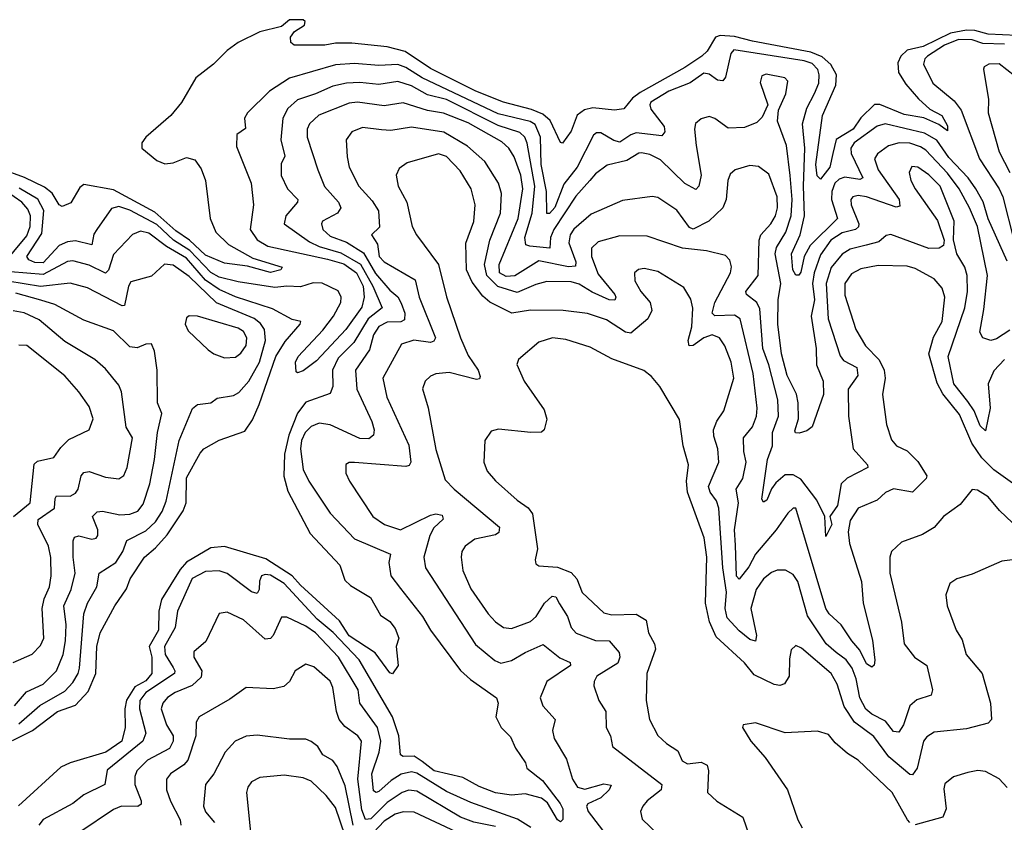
# Model space of a CAD drawing. Extents: x 1443846 to 1577407, y 839182 to 927291.
# Tile 258 of 535: x 1508099 to 1511734, y 911465 to 914429. Entities that reach past the tile are written whole.
import ezdxf

# ---------------------------------------------------------------- set-up
doc = ezdxf.new("R2010")
doc.units = 0

msp = doc.modelspace()

# ---------------------------------------------------------------- linework, layer by layer
at = {"layer": '0CON20XD'}
for points in [[(1511780.7, 914370.7), (1511675, 914375.6), (1511625, 914389.8), (1511595, 914391.1), (1511535, 914379.3), (1511435, 914330.4), (1511375, 914317.1), (1511352.3, 914295), (1511340.7, 914269.3), (1511343.9, 914233.9), (1511370.6, 914190.6), (1511417.5, 914137.5), (1511459.3, 914099.3), (1511503.2, 914075), (1511525, 914036.7), (1511525, 914019.2), (1511492.3, 914042.3), (1511436.7, 914066.7), (1511365, 914079.5), (1511275, 914116.1), (1511255, 914116.5), (1511205, 914067), (1511176.2, 914025), (1511113.6, 913986.4), (1511101.6, 913935), (1511090.5, 913885), (1511055, 913840), (1511042.8, 913852.8), (1511037.9, 913895), (1511063, 914075), (1511112.1, 914187.9), (1511114.3, 914225), (1511094.2, 914264.2), (1511061.5, 914291.5), (1511019.3, 914309.3), (1510805, 914349.5), (1510737.5, 914367.5), (1510685, 914370.2), (1510667.4, 914365), (1510636.6, 914313.4), (1510617.3, 914295), (1510555, 914252.6), (1510389.5, 914160.5), (1510361.1, 914138.9), (1510329.7, 914100.3), (1510295.3, 914094.7), (1510215, 914103.5), (1510183.9, 914096.1), (1510157, 914077), (1510135, 914017.1), (1510103, 913973), (1510095, 913976.2), (1510057.1, 914057.1), (1510030.8, 914080.9), (1509988.1, 914098.1), (1509885.6, 914125), (1509782.5, 914165), (1509615, 914248.4), (1509521.5, 914311.5), (1509455, 914328.7), (1509325, 914342.9), (1509265, 914342.4), (1509225, 914334.7), (1509112.5, 914335), (1509100, 914345), (1509098.8, 914365), (1509113.8, 914385), (1509150.5, 914409.5), (1509152.6, 914422.6), (1509145, 914428.7), (1509095, 914429.2), (1509065.8, 914404.2), (1508985, 914384.8), (1508904.8, 914345), (1508865.2, 914315)], [(1511735, 914339.1), (1511655, 914340.7), (1511615.1, 914354.9), (1511565.7, 914355.7), (1511513.7, 914335), (1511450.7, 914295), (1511441, 914285), (1511436.2, 914265), (1511470, 914195), (1511549.7, 914129.7), (1511575.2, 914095), (1511642.5, 913915), (1511714.8, 913805), (1511728.4, 913775), (1511769.2, 913615)], [(1508865.2, 914315), (1508813.7, 914265), (1508749, 914215), (1508696.6, 914123.4), (1508656.7, 914075), (1508564.3, 913995), (1508550.2, 913975), (1508549.7, 913955), (1508605, 913909), (1508635, 913896.4), (1508665, 913900.7), (1508715, 913920.8), (1508745, 913912), (1508768.3, 913878.3), (1508784.4, 913835), (1508802.2, 913695), (1508823.2, 913645), (1508869.4, 913599.4), (1508959, 913549), (1509068, 913515), (1509062.9, 913505), (1509025, 913495.2), (1508939.2, 913519.2), (1508855, 913530.3), (1508785, 913559.2), (1508725.1, 913615.1), (1508675, 913649.3), (1508598.1, 913718.1), (1508445, 913801.5), (1508335, 913820.4), (1508320.4, 913809.6), (1508287.6, 913752.4), (1508255, 913739.2), (1508245, 913745.7), (1508218, 913788), (1508190.5, 913810.5), (1508116.9, 913846.9), (1508028.6, 913878.6)], [(1511745, 913537.1), (1511675, 913694), (1511656.6, 913756.6), (1511629.3, 913805), (1511601.1, 913845), (1511530, 913920), (1511485, 913984), (1511439.9, 914009.9), (1511294.8, 914045.2), (1511265, 914036.1), (1511179.8, 913975), (1511167.9, 913955), (1511169.2, 913935), (1511212.1, 913845), (1511200.7, 913839.3), (1511145, 913847.9), (1511125, 913840.8), (1511109.1, 913825), (1511097.2, 913795), (1511095.6, 913765.6), (1511118.3, 913695), (1511017.6, 913595), (1510994.9, 913555.1), (1510982.8, 913497.2), (1510975, 913485.9), (1510965, 913485.3), (1510953.4, 913505), (1510949, 913565), (1510980, 913635), (1510997, 913705), (1510992.3, 913815), (1510997.6, 913955), (1510988.7, 914045), (1511005, 914102.9), (1511033.6, 914156.4), (1511049, 914195), (1511050.6, 914225), (1511045.2, 914245), (1511025, 914267.2), (1510995, 914277.5), (1510735, 914317.9), (1510725, 914304.2), (1510705, 914217.1), (1510695, 914203.8), (1510675, 914206.4), (1510645, 914228), (1510625, 914231.9), (1510573.9, 914196.1), (1510495, 914165.6), (1510429.3, 914125), (1510424.8, 914115), (1510429.3, 914099.3), (1510478.1, 914035), (1510480.8, 914015), (1510470, 914000), (1510375, 914010.8), (1510355, 914004.4), (1510315, 913977), (1510292.8, 913982.8), (1510245, 914010.8), (1510228.8, 914011.2), (1510216.8, 914003.2), (1510156.8, 913885), (1510108.1, 913821.9), (1510075, 913735.9), (1510055, 913713.4), (1510045, 913713.8), (1510043.3, 913795), (1510024.1, 913895), (1510022, 913995), (1510002.2, 914042.2), (1509983.2, 914053.2), (1509865, 914081.4), (1509584.3, 914214.3), (1509525, 914252.4), (1509495, 914263.2), (1509425, 914260.2), (1509335, 914267.8), (1509265, 914262.2), (1509095, 914213.5), (1509020.8, 914165), (1508940, 914085), (1508928.9, 914065), (1508932.9, 914027.1), (1508900.6, 914005), (1508899.1, 913960.9), (1508953.3, 913825), (1508962.5, 913745), (1508949.4, 913655), (1508975, 913616.1), (1509015, 913592.3), (1509235.2, 913545.2), (1509295, 913527.1), (1509342.7, 913495), (1509367.2, 913445), (1509370.6, 913405), (1509362, 913368), (1509302.4, 913285), (1509195, 913169.3), (1509145, 913132.5), (1509125, 913125.6), (1509119.1, 913129.1), (1509117.1, 913165), (1509126.4, 913185), (1509217.8, 913282.2), (1509257.3, 913335), (1509284.7, 913385), (1509285.2, 913405), (1509275, 913427.5), (1509215.7, 913455.7)], [(1511771.4, 914221.4), (1511715, 914265.6), (1511677.5, 914265), (1511660, 914255), (1511657, 914247)], [(1511657, 914247), (1511675.4, 914135), (1511674.6, 914085.4), (1511715, 913941.1), (1511754.8, 913865)], [(1511755, 913283.2), (1511705, 913250.7), (1511685, 913244.4), (1511655.4, 913255), (1511643.5, 913275), (1511659, 913359), (1511672.2, 913485), (1511634.9, 913665), (1511606.2, 913735), (1511568, 913805), (1511525, 913862.5), (1511445, 913947), (1511425, 913960), (1511385, 913972.9), (1511345.8, 913974.2), (1511307.1, 913962.9), (1511265.8, 913934.3), (1511255.3, 913915), (1511268.9, 913875), (1511346.6, 913765), (1511348.8, 913741.2), (1511335, 913737.3), (1511224.8, 913775.2), (1511195, 913780), (1511174.5, 913775.5), (1511168.1, 913765), (1511168.4, 913745), (1511196.5, 913675), (1511195.9, 913664.1), (1511185, 913654.2), (1511135, 913641.6), (1511094.1, 913615), (1511055, 913561.2), (1511031.7, 913495), (1511025.6, 913455), (1511033.8, 913395), (1511021.2, 913335), (1511039.4, 913215), (1511040.4, 913155), (1511065.9, 913095), (1511067.1, 913045), (1511024.5, 912925.5), (1511005, 912910.8), (1510977.2, 912902.8), (1510963.8, 912903.8), (1510960.9, 912910.9), (1510974.3, 912955), (1510973.6, 913015), (1510966.7, 913046.7), (1510932.7, 913115), (1510911.6, 913195), (1510898.4, 913305), (1510898.8, 913395), (1510908.8, 913455), (1510887.8, 913565), (1510892.6, 913587.4), (1510927.6, 913645), (1510947.3, 913705), (1510950.6, 913765), (1510943.5, 913853.5), (1510929.5, 913965), (1510896.5, 914055), (1510900, 914095), (1510927.3, 914155), (1510935, 914202.5), (1510923.3, 914215), (1510855, 914228.2), (1510838.5, 914221.5), (1510833.2, 914196.8), (1510861.2, 914115), (1510840.7, 914069.3), (1510820.4, 914049.6), (1510775, 914030.8), (1510715, 914028.5), (1510665, 914064.4), (1510645, 914071.1), (1510615, 914063.1), (1510594.5, 914045.5), (1510590.5, 914025), (1510596.5, 913965), (1510615.3, 913855), (1510605.8, 913814.2), (1510595, 913802.5), (1510555, 913824.6), (1510465, 913911.9), (1510425, 913931.2), (1510395, 913937.3), (1510385, 913936.9), (1510340.7, 913909.3), (1510268, 913892), (1510225, 913859.6), (1510204.2, 913835.8), (1510152.7, 913777.3), (1510071.5, 913655), (1510059, 913625), (1510056.2, 913585), (1509982.6, 913592.6), (1509967.4, 913597.4), (1509964, 913625), (1509990.7, 913715), (1510000.8, 913815), (1509972.9, 913972.9), (1509963.3, 913995), (1509945, 914012.7), (1509865, 914038.8), (1509675, 914134.6), (1509605, 914152.3), (1509545, 914184.8), (1509495, 914201.2), (1509425, 914189.6), (1509355, 914197.3), (1509305, 914195.2), (1509255, 914184), (1509191.4, 914155), (1509125, 914133.2), (1509088.6, 914101.4), (1509070, 914065), (1509063, 913985), (1509077.1, 913925), (1509063.6, 913896.4), (1509063.6, 913853.6), (1509087.9, 913805), (1509126.2, 913765), (1509124, 913755), (1509080.8, 913705), (1509074.6, 913675), (1509168.7, 913608.7), (1509205, 913591.7), (1509285, 913568.3), (1509357, 913527), (1509402.7, 913445), (1509436.8, 913365), (1509385, 913324.8), (1509332.5, 913237.5), (1509275, 913178.8), (1509253.1, 913135), (1509255.2, 913074.8), (1509245, 913048.5), (1509155, 913016.4), (1509125, 912976.6), (1509092.1, 912895), (1509076, 912825), (1509073.7, 912743.7), (1509088.8, 912688.8), (1509171.6, 912531.6), (1509281.1, 912415), (1509299.6, 912359.6), (1509319.9, 912339.9), (1509393.6, 912295), (1509430.4, 912230.4), (1509465, 912206.9), (1509485, 912180.8), (1509498.1, 912145), (1509489.2, 912115), (1509496, 912045), (1509475, 912013.3), (1509465, 912017.5), (1509410.9, 912090.9), (1509315, 912153.5), (1509279.2, 912209.2), (1509135, 912340.8), (1509105.2, 912375), (1509008.1, 912438.1), (1508855, 912484), (1508805, 912478.5), (1508714.2, 912425.8), (1508690.6, 912399.4), (1508621.9, 912288.1), (1508612.3, 912245), (1508610.6, 912175), (1508576.4, 912115), (1508586.6, 912075), (1508586, 912015), (1508565, 911987.9), (1508524.2, 911965.8), (1508493.5, 911916.5), (1508486.9, 911885), (1508488.4, 911815), (1508475.6, 911765), (1508416.9, 911725), (1508285, 911685.6), (1508250.9, 911669.1), (1508094.1, 911525.9)], [(1511735, 913174.3), (1511695, 913132.6), (1511674.5, 913085), (1511682.3, 912995), (1511665, 912911.4), (1511645, 912929.2), (1511622.5, 912985), (1511599.4, 913019.4), (1511547.8, 913085), (1511526.6, 913185), (1511588.9, 913365), (1511598.1, 913425), (1511597.7, 913485), (1511588.4, 913515), (1511559.5, 913565), (1511546.7, 913616.7), (1511549.7, 913685), (1511497, 913815), (1511455, 913856.8), (1511415, 913884.6), (1511393.2, 913886.8), (1511383.1, 913865), (1511389.7, 913835), (1511405.3, 913805), (1511487.4, 913687.4), (1511512.5, 913615), (1511510, 913595), (1511494.2, 913585.8), (1511455, 913583.9), (1511315, 913636), (1511298.2, 913631.8), (1511271, 913609), (1511223.6, 913596.4), (1511165, 913582.4), (1511135, 913563.8), (1511095, 913514), (1511076.2, 913455), (1511084.2, 913325), (1511128.1, 913188.1), (1511141, 913171), (1511189.6, 913145), (1511193.2, 913115), (1511158.1, 913065), (1511158.9, 912965), (1511175.9, 912845), (1511229.4, 912785), (1511230.8, 912775), (1511153.8, 912736.2), (1511131.5, 912715), (1511118.8, 912635), (1511090, 912595), (1511097.6, 912565), (1511075, 912521.4), (1511071.8, 912595), (1511042.4, 912655), (1510982.4, 912732.4), (1510955, 912748.3), (1510925, 912748.8), (1510890.4, 912719.6), (1510875, 912696.8), (1510858, 912655), (1510845, 912647.9), (1510838.6, 912658.6), (1510859.3, 912805), (1510878.9, 912855), (1510878.1, 912905), (1510900, 912965), (1510897.8, 913025), (1510864.6, 913155), (1510842.6, 913215), (1510832, 913362), (1510820.2, 913385), (1510782.3, 913415), (1510779.4, 913425), (1510825.8, 913484.2), (1510828.7, 913615), (1510835.8, 913634.2), (1510872.1, 913675), (1510889.8, 913705), (1510897.3, 913735), (1510895.2, 913775), (1510865, 913858.5), (1510826.9, 913886.9), (1510795, 913890.8), (1510740.8, 913875), (1510721.6, 913858.4), (1510713.4, 913835), (1510707.6, 913765), (1510694.7, 913735), (1510643.8, 913685), (1510585, 913655.2), (1510572.3, 913662.3), (1510525, 913725.4), (1510455, 913772.1), (1510433.8, 913776.2), (1510325, 913761.1), (1510208.8, 913711.2), (1510145, 913656), (1510131.7, 913635), (1510126, 913605), (1510152.5, 913535), (1510151, 913519), (1510125, 913516.1), (1510015, 913538.4), (1509927.2, 913482.8), (1509895, 913481.1), (1509870.2, 913495), (1509869.3, 913525), (1509939.1, 913695), (1509956.7, 913805), (1509948.5, 913855), (1509925, 913922.7), (1509905.3, 913955), (1509878.4, 913978.4), (1509755, 914048.9), (1509663.4, 914083.4), (1509605, 914094), (1509515, 914121.9), (1509445, 914111.5), (1509345.7, 914124.3), (1509315, 914120.9), (1509203.7, 914076.3), (1509168.2, 914045), (1509160, 914025), (1509159.7, 913995), (1509199.7, 913875), (1509223.8, 913813.8), (1509275.8, 913755.7), (1509283.9, 913735), (1509272.7, 913715), (1509216.5, 913685), (1509212.5, 913675), (1509218.2, 913655), (1509245, 913629.6), (1509305, 913607.2), (1509367.7, 913567.7), (1509412, 913492), (1509465, 913430), (1509495.4, 913405.4), (1509507, 913383), (1509520.6, 913345), (1509519.5, 913320.5), (1509506.3, 913313.7), (1509455, 913312.6), (1509425, 913296.8), (1509405.6, 913265), (1509389.7, 913210.3), (1509338.6, 913135), (1509344, 913065), (1509399.4, 912945), (1509407.2, 912915), (1509405, 912894.4), (1509388.3, 912881.7), (1509355, 912882.4), (1509245, 912932.8), (1509205, 912939.8), (1509175, 912927.1), (1509153, 912905), (1509139, 912875), (1509135.2, 912845), (1509145, 912767.8), (1509165.9, 912725), (1509245, 912606.5), (1509335, 912512.8), (1509468.1, 912455), (1509461.1, 912425), (1509469.6, 912375), (1509505, 912328.8), (1509585.9, 912225.9), (1509615.2, 912175.2), (1509726.4, 912026.4), (1509763.1, 911993.1), (1509858.8, 911925), (1509865.9, 911905.9), (1509856.2, 911855), (1509876.2, 911815), (1509911.1, 911781.1), (1509929.7, 911739.7), (1509966.5, 911685), (1509971.4, 911665), (1510029.3, 911619.3), (1510094.7, 911535), (1510104, 911515), (1510104.3, 911475.7), (1510095, 911467.1), (1510085, 911474.4), (1510047.6, 911537.6), (1510025, 911554.6), (1509965, 911570.4), (1509915, 911565.5), (1509855, 911574.7), (1509795, 911597.5), (1509735, 911630.5), (1509629.1, 911655), (1509585, 911689.4), (1509555, 911710), (1509515, 911708.7), (1509504.7, 911714.7), (1509498.4, 911785), (1509474.8, 911855), (1509351.7, 912065), (1509256.2, 912166.2), (1509197.2, 912215), (1509075, 912346.8), (1509025, 912377.7), (1509005, 912381.1), (1508991.3, 912375), (1508983.7, 912356.3), (1508982.9, 912325), (1508975, 912310.8), (1508955, 912316.8), (1508865, 912384), (1508835, 912394.2), (1508785, 912391.7), (1508735, 912365.3), (1508681.2, 912245), (1508672.5, 912185), (1508633.5, 912115), (1508635.6, 912085), (1508665, 912037.1), (1508671.9, 912025), (1508670, 912015), (1508565, 911944.8), (1508542.1, 911915), (1508540.6, 911885), (1508564.8, 911795), (1508552.9, 911765), (1508421.7, 911658.3), (1508413.2, 911605), (1508335, 911566.8), (1508295, 911534.3), (1508185, 911475.3), (1508168.9, 911455)], [(1511765, 912717.5), (1511695, 912767.3), (1511650.7, 912810.7), (1511614.9, 912864.9), (1511568.2, 912971.8), (1511507.7, 913047.7), (1511486.9, 913086.9), (1511455.5, 913195), (1511472.8, 913257.2), (1511504.8, 913315), (1511514.8, 913404.8), (1511505, 913438.2), (1511475, 913472.2), (1511405, 913510), (1511375, 913518.6), (1511268.6, 913521.4), (1511205, 913509), (1511169.6, 913490.4), (1511145.8, 913455), (1511145, 913412.5), (1511186.1, 913285), (1511221.8, 913225), (1511272.8, 913172.8), (1511291, 913135), (1511294.7, 913105), (1511284, 913045), (1511299.6, 912935), (1511318, 912878), (1511336.1, 912856.1), (1511375, 912837.2), (1511415, 912797.3), (1511448.2, 912745), (1511445.6, 912735), (1511395, 912684.5), (1511325, 912696.6), (1511295, 912683.9), (1511265, 912654.5), (1511195, 912625.3), (1511165, 912579.4), (1511157.6, 912537.6), (1511162.7, 912495), (1511207.5, 912355), (1511212.8, 912275), (1511247.7, 912137.7), (1511256, 912064), (1511253.8, 912046.2), (1511245, 912037.8), (1511225, 912050.3), (1511201.3, 912101.3), (1511171.2, 912135), (1511132.2, 912195), (1511087.8, 912235), (1511075.8, 912255), (1510965, 912625.8), (1510955, 912626), (1510935, 912607.5), (1510891.3, 912545), (1510815.8, 912455), (1510791.1, 912408.9), (1510755, 912363.5), (1510744.9, 912374.9), (1510741.2, 912488.8), (1510737.6, 912545), (1510753, 912645), (1510744.7, 912695), (1510768.9, 912735), (1510780.8, 912795), (1510772.6, 912835), (1510771.8, 912885), (1510805, 912925.6), (1510819.1, 912965), (1510822.2, 912995), (1510807, 913123), (1510758.4, 913325), (1510738.5, 913338.5), (1510666, 913336), (1510656, 913346), (1510664.8, 913385), (1510722.9, 913495), (1510726.6, 913516.6), (1510721.1, 913541.1), (1510705, 913558.5), (1510635, 913576.2), (1510546.1, 913586.1), (1510415, 913629.3), (1510315, 913630.6), (1510235, 913608.6), (1510210.5, 913585), (1510209.8, 913555), (1510235, 913488.9), (1510295.9, 913415), (1510300.4, 913405), (1510296.4, 913393.6), (1510275, 913395.3), (1510212.5, 913422.5), (1510165, 913453.1), (1510135, 913461.1), (1510045, 913461.9), (1510005, 913451.8), (1509935, 913421.9), (1509863.7, 913443.7), (1509824, 913484), (1509814.6, 913525), (1509834.8, 913615), (1509873.9, 913715), (1509877.2, 913787.2), (1509866, 913825), (1509816.7, 913905), (1509752.7, 913962.7), (1509665, 914013.8), (1509545, 914032.4), (1509469.4, 914020.6), (1509435, 914022.2), (1509365, 914030.6), (1509325.5, 914015), (1509303.8, 913985), (1509307.3, 913922.7), (1509315.4, 913885), (1509350.3, 913815), (1509400.2, 913760.2), (1509423.5, 913723.5), (1509427, 913663), (1509397.5, 913635), (1509420.1, 913600.1), (1509426, 913555), (1509445, 913534.7), (1509558.9, 913468.9), (1509573.1, 913405), (1509633.5, 913255), (1509628, 913242), (1509615, 913237.5), (1509553.9, 913246.1), (1509508.5, 913231.5), (1509439.7, 913105), (1509454.7, 913035), (1509535, 912857.8), (1509542.7, 912795), (1509536.7, 912783.3), (1509525, 912778.7), (1509335, 912794.5), (1509315, 912794.2), (1509303, 912787), (1509303.5, 912755), (1509316.5, 912725), (1509402.7, 912595), (1509445.2, 912565.2), (1509505, 912545.8), (1509615, 912599.2), (1509635, 912604.1), (1509659, 912599), (1509662.9, 912585), (1509627.6, 912552.4), (1509612.6, 912525), (1509591.1, 912445), (1509596.6, 912405), (1509781.9, 912121.9), (1509852.9, 912062.9), (1509875, 912052.5), (1509915, 912063), (1509965, 912092.6), (1510031.5, 912121.5), (1510093.1, 912073.1), (1510131.4, 912055), (1510132.2, 912045), (1510045, 911985.3), (1510020.8, 911925), (1510030.5, 911895), (1510075.6, 911845), (1510065.6, 911805), (1510072.5, 911775), (1510118.2, 911698.2), (1510140, 911625), (1510158.9, 911595), (1510185, 911587.3), (1510255, 911607.1), (1510282.5, 911602.5), (1510275.5, 911585), (1510245, 911555.3), (1510196, 911534), (1510191.5, 911525), (1510197.1, 911505), (1510267, 911415)], [(1509835, 913385.6), (1509808.2, 913408.2), (1509769.8, 913459.8), (1509748.6, 913505), (1509745.8, 913604.2), (1509775, 913683.8), (1509780.5, 913745), (1509765.2, 913805), (1509725, 913871.5), (1509675, 913924.1), (1509645, 913933.4), (1509529.2, 913900.8), (1509499.8, 913880.2), (1509488.9, 913855), (1509496.4, 913815), (1509528, 913755), (1509548.2, 913665), (1509563.8, 913635), (1509644.7, 913524.7), (1509675, 913406), (1509726.2, 913255), (1509755, 913189.5), (1509791.2, 913135), (1509798.3, 913111.7), (1509796.8, 913103.2), (1509785, 913100.6), (1509685, 913125.8), (1509635, 913120.9), (1509615, 913113.1), (1509595.6, 913095), (1509585.5, 913065.5), (1509606.5, 912996.5), (1509635, 912842), (1509670.2, 912730.2), (1509702.5, 912695), (1509870.4, 912555), (1509867.9, 912535), (1509855, 912526.6), (1509778.8, 912511.2), (1509743.3, 912485), (1509731.1, 912465), (1509728.5, 912445), (1509734.8, 912394.8), (1509765, 912327.8), (1509828.9, 912235), (1509855, 912205.5), (1509885.3, 912185.3), (1509915, 912181.1), (1509985, 912207.2), (1510005.2, 912224.8), (1510036.4, 912275), (1510065, 912300), (1510078.1, 912298.1), (1510091.7, 912271.7), (1510121.7, 912225), (1510135.3, 912185), (1510153.4, 912163.4), (1510225, 912136.2), (1510275.7, 912135.7), (1510312.6, 912092.6), (1510315.2, 912075), (1510306.8, 912053.2), (1510230, 912005), (1510219.5, 911985), (1510218.9, 911968.9), (1510237.5, 911915), (1510263.3, 911875), (1510264.5, 911815), (1510280, 911785), (1510287.1, 911745), (1510469.5, 911605), (1510467.8, 911585), (1510415.5, 911545), (1510400, 911525), (1510391.1, 911505), (1510397.2, 911477.2), (1510455, 911421.8)], [(1508029.2, 913515), (1508125, 913630.7), (1508137, 913665), (1508139, 913705), (1508129.2, 913729.2), (1508106.5, 913755), (1508050, 913795)], [(1509215.7, 913455.7), (1509182.2, 913457.8), (1509135, 913442.5), (1509085.6, 913445.6), (1509040.3, 913440.3), (1508905, 913460.9), (1508835, 913478.8), (1508805, 913495.9), (1508727.1, 913577.1), (1508666.2, 913615), (1508605, 913672.8), (1508505, 913725.5), (1508465, 913739.7), (1508438, 913732), (1508382.9, 913655), (1508372.9, 913637.1), (1508365, 913597.8), (1508305, 913612), (1508275, 913608.9), (1508244.9, 913595.1), (1508185, 913531.8), (1508155, 913532.8), (1508132.6, 913542.6), (1508124.4, 913555), (1508180.9, 913639.1), (1508188.3, 913725), (1508165.9, 913765.9), (1508096.6, 913806.6)], [(1508072.3, 911767.8), (1508145.4, 911804.6), (1508238.2, 911875), (1508305, 911897.4), (1508351.3, 911948.7), (1508380.2, 912015), (1508383.1, 912115), (1508396, 912165), (1508450, 912265), (1508492.8, 912327.2), (1508506.2, 912365), (1508560, 912445), (1508600.7, 912479.3), (1508642.8, 912527.2), (1508702.3, 912615), (1508713, 912645), (1508715, 912737.5), (1508765, 912828.1), (1508778.1, 912845), (1508835, 912876.2), (1508929.9, 912910.1), (1508958, 912952), (1508982.3, 913007.7), (1509045, 913185.9), (1509078.8, 913241.2), (1509133.8, 913305), (1509136.2, 913315), (1509105, 913322.7), (1509031.9, 913361.9), (1508895, 913405.9), (1508835, 913432.9), (1508785, 913467.8), (1508715, 913548.8), (1508641.2, 913591.2), (1508575, 913640.6), (1508545, 913648.2), (1508515, 913635.4), (1508445, 913562.5), (1508426.2, 913503.8), (1508415, 913493.2), (1508355, 913522.9), (1508295, 913539.2), (1508275, 913535.9), (1508185, 913487.8), (1508065, 913498.3)], [(1508095, 911829.5), (1508173.3, 911896.7), (1508265, 911949.2), (1508295, 911981.4), (1508315, 912014.6), (1508319.9, 912035), (1508334.9, 912235.1), (1508349, 912275), (1508383.3, 912335), (1508392, 912385), (1508453.2, 912425), (1508479.8, 912465), (1508494.2, 912505.8), (1508565, 912541.3), (1508599.6, 912575), (1508625, 912613.3), (1508639.1, 912650.9), (1508688, 912875), (1508736.3, 912993.7), (1508755, 913007.9), (1508805, 913014.6), (1508828.4, 913031.6), (1508888.3, 913041.7), (1508907.2, 913052.8), (1508945.2, 913095), (1508984.2, 913165), (1509006.5, 913245), (1509002.4, 913285), (1508987.4, 913307.4), (1508965, 913325.5), (1508825, 913384.2), (1508725, 913480.3), (1508665, 913522.4), (1508633.1, 913526.9), (1508585, 913482.5), (1508508.9, 913461.1), (1508500, 913445), (1508485.8, 913374.2), (1508477.1, 913372.9), (1508349.3, 913439.3), (1508285, 913456.8), (1508175, 913444.4), (1508055, 913463.2)], [(1511765, 912571.2), (1511717, 912617), (1511675, 912667.3), (1511635, 912691.4), (1511615, 912693.8), (1511570.9, 912639.1), (1511509.2, 912595), (1511475, 912554.2), (1511431.8, 912528.2), (1511355, 912499.5), (1511317.8, 912465), (1511311.8, 912445), (1511311.8, 912385), (1511354.6, 912205), (1511364.4, 912125), (1511402.2, 912075), (1511447.9, 912045), (1511469.4, 911955), (1511463.8, 911935), (1511411.7, 911918.3), (1511385, 911895.6), (1511362.3, 911825), (1511345, 911798.2), (1511325, 911800.6), (1511295, 911838.4), (1511244.9, 911864.9), (1511223.4, 911883.4), (1511201, 911925), (1511187.4, 911995), (1511171.9, 912035), (1511149.8, 912065), (1511112.9, 912092.9), (1511077, 912125), (1511007.4, 912227.4), (1510972.3, 912355), (1510955, 912380), (1510926.5, 912396.5), (1510895, 912396.2), (1510875, 912387.9), (1510845, 912364.5), (1510818.3, 912325), (1510798.7, 912255), (1510819.4, 912155), (1510815.3, 912134.7), (1510795, 912141.1), (1510755, 912172), (1510711.1, 912221.1), (1510704.1, 912255), (1510708.8, 912315), (1510694.9, 912404.9), (1510680, 912625), (1510672, 912652), (1510648.1, 912685), (1510642.6, 912705), (1510680, 912795), (1510676.6, 912845), (1510661.1, 912891.1), (1510660.8, 912915), (1510672.8, 912947.2), (1510698.9, 912985), (1510735.7, 913105), (1510726, 913165), (1510702.7, 913225), (1510683.1, 913255), (1510655, 913265.9), (1510625, 913254.1), (1510585, 913225.9), (1510570.6, 913225), (1510567, 913245), (1510580.8, 913295), (1510583.8, 913363.8), (1510577.3, 913397.3), (1510550.4, 913440.4), (1510455, 913498.8), (1510405, 913510.8), (1510383.4, 913506.6), (1510368.6, 913495), (1510369.6, 913465), (1510392.5, 913425), (1510426.8, 913385), (1510433.2, 913355), (1510418.5, 913325), (1510355, 913271.2), (1510335, 913275.2), (1510265, 913321.1), (1510195, 913343.7), (1510105, 913355.8), (1509985, 913356.2), (1509915.5, 913345.5), (1509835, 913385.6)], [(1508078.9, 911895), (1508123.2, 911946.8), (1508185.3, 911975), (1508234.7, 912025), (1508259.6, 912085), (1508267.5, 912135), (1508270.7, 912195), (1508261.7, 912265), (1508289, 912325), (1508303.4, 912385), (1508296.3, 912445), (1508295.9, 912505), (1508301.1, 912518.9), (1508317.3, 912522.7), (1508365, 912510.6), (1508381.1, 912515), (1508387.3, 912525), (1508387.4, 912545), (1508367.7, 912595), (1508385, 912612), (1508405, 912614.7), (1508468.9, 912601.1), (1508505, 912602.8), (1508535, 912614.7), (1508555, 912640), (1508579, 912715), (1508596.7, 912805), (1508606.9, 912905), (1508623.9, 912975), (1508606.9, 913015), (1508606.2, 913135), (1508596.2, 913205), (1508585, 913232.5), (1508565, 913231.2), (1508532.6, 913217.4), (1508505, 913220.9), (1508445, 913280.7), (1508335, 913320), (1508227.8, 913377.8), (1508176.9, 913393.1), (1508085, 913419.2)], [(1508075, 912055.5), (1508145, 912086.7), (1508175, 912118.9), (1508187.6, 912145), (1508182.1, 912255), (1508189.6, 912290.4), (1508209.2, 912335), (1508215.2, 912375), (1508213.2, 912443.2), (1508205.2, 912485), (1508165.3, 912565), (1508167, 912583), (1508227.7, 912625), (1508229.2, 912660.8), (1508235, 912671.1), (1508285, 912669.7), (1508305, 912680.8), (1508315, 912695.8), (1508325.3, 912744.7), (1508335, 912757.3), (1508355, 912760.7), (1508415, 912739.4), (1508465, 912733.6), (1508483.5, 912746.5), (1508495.9, 912775), (1508515.3, 912885), (1508492, 912925), (1508474.7, 913055), (1508465, 913079.1), (1508415, 913140), (1508375.5, 913175), (1508265, 913240.9), (1508170.7, 913320.7), (1508115, 913346.7), (1508075, 913353.8)], [(1508855, 913180.8), (1508895, 913182.9), (1508915, 913197.3), (1508935, 913225.8), (1508937.7, 913255), (1508925, 913278.2), (1508905, 913290.6), (1508755, 913334.4), (1508725, 913335.7), (1508715, 913328.8), (1508709.2, 913305), (1508720.2, 913280.2), (1508795, 913209.5), (1508815.8, 913195), (1508855, 913180.8)], [(1511805, 912440), (1511725, 912429.4), (1511615, 912382.2), (1511558.8, 912365), (1511532.8, 912347.2), (1511518.6, 912305), (1511523.1, 912265), (1511556.5, 912175), (1511578.7, 912138.7), (1511593.3, 912085), (1511653.1, 912015), (1511683.3, 911905), (1511686.4, 911845), (1511675, 911831.1), (1511595, 911810.4), (1511475, 911797.9), (1511448.7, 911781.3), (1511436.2, 911765), (1511412.6, 911665), (1511395, 911641.1), (1511385, 911642.5), (1511307.7, 911707.7), (1511252.8, 911782.8), (1511181.5, 911835), (1511142.7, 911892.7), (1511117.4, 911975), (1511095, 912015.4), (1510985, 912108.1), (1510965, 912118), (1510947.8, 912102.2), (1510940.7, 912069.3), (1510939.6, 912005), (1510923.2, 911976.8), (1510905, 911970.8), (1510885, 911974.2), (1510810.3, 912010.3), (1510775, 912054.6), (1510670.7, 912150.7), (1510645.7, 912205.7), (1510630.4, 912275), (1510635.6, 912445), (1510626.1, 912516.1), (1510564.5, 912684.5), (1510560.7, 912725), (1510567.8, 912785), (1510548.9, 912855), (1510535, 912953.3), (1510461.9, 913075), (1510431.4, 913111.4), (1510403.3, 913133.3), (1510285, 913177.3), (1510205, 913219.7), (1510115, 913248.2), (1510066, 913254), (1510015, 913237.8), (1509940, 913175), (1509933.9, 913156.1), (1509961.5, 913095), (1510035, 912988.8), (1510045.6, 912954.4), (1510035.8, 912915), (1510025, 912906), (1509985.6, 912904.4), (1509867, 912917), (1509840, 912910), (1509815.8, 912875), (1509811.9, 912795), (1509825, 912762.5), (1509855, 912726.9), (1509935, 912654.5), (1509976.6, 912626.6), (1509992.5, 912605), (1510010, 912475), (1510001.4, 912435), (1510005, 912420), (1510015, 912412), (1510085, 912408), (1510135, 912387.4), (1510155.3, 912365), (1510175, 912313.6), (1510255, 912239.2), (1510285, 912231.8), (1510375, 912233.8), (1510411.5, 912211.5), (1510420, 912165), (1510442.4, 912125), (1510445.8, 912105), (1510413.9, 912015), (1510411.5, 911915), (1510424.6, 911845), (1510455, 911786.5), (1510486.6, 911756.6), (1510528.9, 911728.9), (1510545, 911691.9), (1510565, 911681.9), (1510615, 911687.2), (1510636.6, 911676.6), (1510642.1, 911655), (1510637.9, 911575), (1510673.1, 911543.1), (1510768.6, 911485), (1510834.4, 911295)], [(1508075.8, 912595), (1508137, 912645), (1508151.5, 912788.5), (1508165, 912799.5), (1508225, 912812.1), (1508250.5, 912849.5), (1508280.5, 912879.5), (1508355, 912914.4), (1508369.6, 912955), (1508355, 913001.4), (1508317.5, 913055), (1508265, 913114.5), (1508125, 913225.6), (1508095, 913227.5)], [(1509986.4, 911446.4), (1509936.5, 911476.5), (1509765, 911538.6), (1509675, 911579.7), (1509565, 911647.3), (1509545, 911652), (1509507.3, 911642.7), (1509469.8, 911620.2), (1509425, 911578.8), (1509415, 911575.3), (1509405, 911581.5), (1509399, 911645), (1509425.4, 911724.6), (1509432.1, 911765), (1509419.5, 911815), (1509354.8, 911904.8), (1509348.5, 911955), (1509275.5, 912075), (1509191.4, 912165), (1509155, 912189.6), (1509085, 912223.5), (1509065, 912222.9), (1509035, 912155.5), (1509025, 912144.5), (1509005, 912141.5), (1508925, 912212.5), (1508865, 912241.8), (1508835, 912237.1), (1508786.4, 912133.6), (1508741.2, 912095), (1508742.2, 912075), (1508771, 912025), (1508768.2, 912001.8), (1508735, 911970.2), (1508672.7, 911945), (1508644.2, 911925.8), (1508627.6, 911905), (1508621.6, 911885), (1508641, 911825), (1508665.7, 911785), (1508664.8, 911765), (1508651.7, 911738.3), (1508570.6, 911695), (1508531.7, 911655), (1508524.2, 911635), (1508523.8, 911605), (1508547.6, 911545), (1508547.4, 911532.6), (1508535, 911524.3), (1508475, 911525.3), (1508445, 911513.1), (1508320.6, 911429.4)], [(1509855, 911450), (1509775, 911465.8), (1509726.1, 911485), (1509565, 911580.4), (1509536.1, 911583.9), (1509510.9, 911575), (1509455, 911539), (1509395, 911478.1), (1509375, 911475.8), (1509361.5, 911511.5), (1509347.7, 911625), (1509360.8, 911765), (1509347.5, 911785), (1509298.9, 911818.9), (1509278.5, 911845), (1509268.3, 911875), (1509255, 911963.8), (1509245, 911986.2), (1509185, 912040), (1509155, 912050), (1509115.7, 912025), (1509094.7, 911985.3), (1509073.4, 911966.6), (1509035, 911958.8), (1508935, 911963.1), (1508875, 911920.4), (1508761.9, 911855), (1508750, 911835), (1508749.2, 911785), (1508719, 911695), (1508705, 911677.5), (1508655.4, 911645), (1508640.7, 911625), (1508641.2, 911585), (1508655, 911543.3), (1508691.4, 911475), (1508693.5, 911455)], [(1511385, 911464.6), (1511376.8, 911475), (1511320, 911575), (1511195, 911694.4), (1511155, 911719.2), (1511109.3, 911759.3), (1511085, 911790), (1511045, 911802.5), (1510925, 911795.8), (1510815, 911833.3), (1510770, 911825), (1510767.5, 911815), (1510798, 911765), (1510851.4, 911705), (1510934.3, 911585), (1510971.4, 911475), (1510987.5, 911445)], [(1509329.6, 911455), (1509300.6, 911600.6), (1509271, 911671), (1509255, 911693.6), (1509217.5, 911715), (1509199.4, 911745), (1509175, 911764.4), (1509155, 911772.2), (1509095, 911772.1), (1508975, 911786.9), (1508935, 911783.8), (1508894.7, 911765.3), (1508857.3, 911725), (1508815, 911644.4), (1508784.5, 911604.5), (1508777.3, 911525), (1508785, 911504.5), (1508817.5, 911465)], [(1509300, 911415), (1509265, 911520.4), (1509230, 911565), (1509175, 911617.6), (1509145, 911629.7), (1509075, 911640), (1508985, 911630.7), (1508955, 911615.5), (1508940.9, 911595), (1508936.4, 911575), (1508953.9, 911405)], [(1511745, 911594), (1511715, 911626.2), (1511665, 911652.5), (1511636.8, 911656.8), (1511599.7, 911649.7), (1511546.1, 911633.9), (1511515, 911608), (1511511.5, 911588.5), (1511519.3, 911515), (1511506.7, 911485), (1511405, 911456.1)], [(1509730.8, 911420.8), (1509555, 911502.9), (1509515, 911504.4), (1509485, 911495.9), (1509445, 911469.7), (1509405, 911427.5)]]:
    msp.add_lwpolyline(points, dxfattribs=at)

doc.saveas('drawing.dxf')
